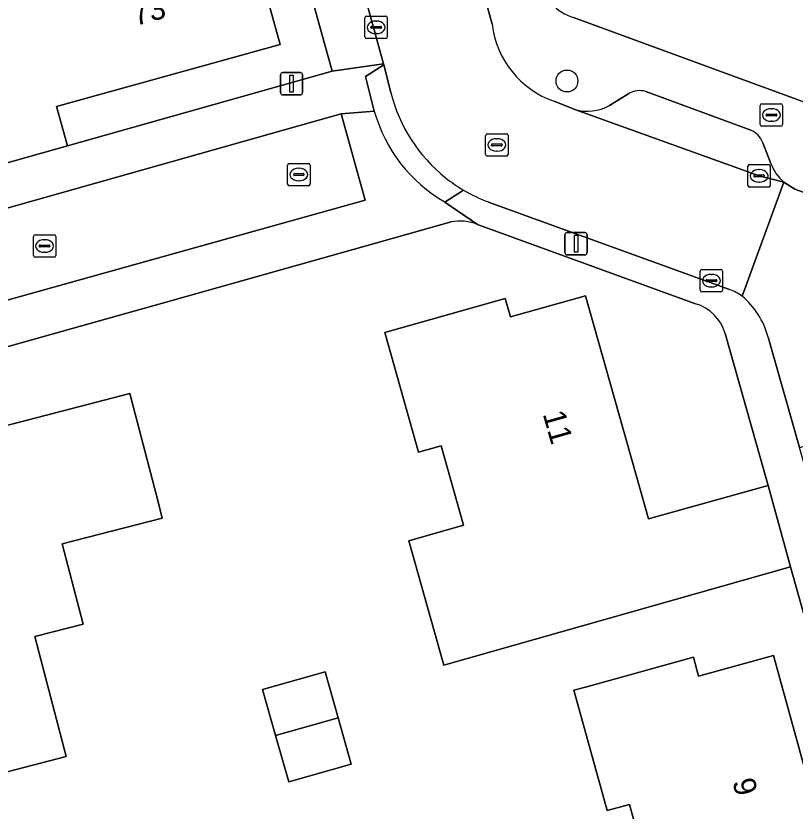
# Model space of a CAD drawing. Extents: x 159626 to 160723, y 388173 to 389416.
# Drawn here: x 159874.74 to 159909.58, y 388434.8 to 388470.35 of the extents above; entities that cross this region are included whole.
import ezdxf

# ---------------------------------------------------------------- set-up
doc = ezdxf.new("R2010")
doc.units = 0
for name, color, linetype in [('IMGEO_Boom', 7, 'Continuous'), ('IMGEO_Brandkraan', 7, 'Continuous'), ('IMGEO_Erf', 7, 'Continuous'), ('IMGEO_Kolk', 7, 'Continuous'), ('IMGEO_Lichtmast', 7, 'Continuous'), ('IMGEO_Muur', 7, 'Continuous'), ('IMGEO_Pand', 7, 'Continuous'), ('IMGEO_Pand_nummerreeks', 7, 'Continuous'), ('IMGEO_Parkeervlak_open', 7, 'Continuous'), ('IMGEO_Rijbaan_lokaal_open', 7, 'Continuous'), ('IMGEO_Rioolput', 7, 'Continuous'), ('IMGEO_Voetpad_open', 7, 'Continuous')]:
    doc.layers.add(name, color=color, linetype=linetype)

msp = doc.modelspace()

# ---------------------------------------------------------------- linework, layer by layer
at = {"layer": 'IMGEO_Boom'}
msp.add_circle((159899.375, 388467.439), 0.489, dxfattribs=at)
at = {"layer": 'IMGEO_Brandkraan'}
for p, q in [((159908.017, 388465.491), (159908.017, 388466.343)), ((159908.092, 388466.417), (159908.944, 388466.417)), ((159909.018, 388466.343), (159909.018, 388465.491)), ((159908.319, 388465.96), (159908.717, 388465.96)), ((159908.505, 388466.197), (159908.53, 388466.197)), ((159908.276, 388465.911), (159908.276, 388465.923)), ((159908.714, 388465.874), (159908.316, 388465.874)), ((159908.528, 388465.637), (159908.503, 388465.637)), ((159908.76, 388465.923), (159908.76, 388465.911)), ((159908.944, 388465.417), (159908.092, 388465.417))]:
    msp.add_line(p, q, dxfattribs=at)
for points in [[(159908.017, 388465.491), (159908.017, 388466.343)], [(159908.092, 388466.417), (159908.944, 388466.417)], [(159909.018, 388466.343), (159909.018, 388465.491)], [(159908.944, 388465.417), (159908.092, 388465.417)]]:
    msp.add_lwpolyline(points, dxfattribs=at)
for centre, radius, start, end in [((159908.094, 388466.341), 0.0765, 91.552, 178.448), ((159908.094, 388466.341), 0.0765, 91.552, 178.448), ((159908.942, 388466.341), 0.0765, 1.552, 88.448), ((159908.942, 388466.341), 0.0765, 1.552, 88.448), ((159908.316, 388465.92), 0.0403, 85.8775, 175.7526), ((159908.721, 388465.922), 0.0386, 1.7309, 96.639), ((159908.313, 388465.91), 0.0366, 178.938, 274.7102), ((159908.717, 388465.917), 0.043, 264.8664, 352.4533), ((159908.094, 388465.493), 0.0765, 181.552, 268.448), ((159908.094, 388465.493), 0.0765, 181.552, 268.448), ((159908.942, 388465.493), 0.0765, 271.552, 358.448), ((159908.942, 388465.493), 0.0765, 271.552, 358.448)]:
    msp.add_arc(centre, radius, start, end, dxfattribs=at)
for centre, major_axis, ratio, start_param, end_param in [((159908.504, 388465.917), (-0.387, 0.002), 0.722429, 4.712389, 7.853982), ((159908.529, 388465.917), (-0.39, 0.002), 0.717154, 1.570796, 4.712389)]:
    msp.add_ellipse(centre, major_axis=major_axis, ratio=ratio, start_param=start_param, end_param=end_param, dxfattribs=at)
at = {"layer": 'IMGEO_Erf'}
for points in [[(159885.3, 388473.598), (159886.556, 388469.073), (159876.552, 388466.292), (159877.039, 388464.539), (159888.881, 388467.873), (159881.923, 388492.948)], [(159899.675, 388470.27), (159916.381, 388464.148)], [(159894.206, 388461.135), (159890.882, 388460.201), (159881.289, 388457.505), (159876.398, 388456.13), (159863.681, 388452.556)], [(159905.122, 388457.479), (159895.375, 388461.024)], [(159913.167, 388432.19), (159909.376, 388445.721), (159893.875, 388441.33), (159892.302, 388446.881), (159894.755, 388447.576), (159893.746, 388451.135), (159892.745, 388450.851), (159891.232, 388456.19), (159896.619, 388457.716), (159896.853, 388456.888), (159900.201, 388457.836), (159903.024, 388447.871), (159908.374, 388449.351), (159908.031, 388450.561), (159906.444, 388456.156)], [(159862.717, 388449.025), (159879.836, 388453.469), (159881.094, 388448.63), (159881.283, 388447.902), (159876.811, 388446.741), (159877.74, 388443.164), (159875.591, 388442.607), (159876.985, 388437.244), (159872.849, 388436.17)], [(159906.152, 388420.672), (159903.694, 388419.993), (159902.314, 388424.985), (159902.193, 388425.421), (159899.958, 388424.803), (159895.81, 388423.656), (159895.597, 388424.426), (159899.745, 388425.573), (159898.994, 388428.286), (159901.229, 388428.903), (159900.693, 388430.838), (159903.16, 388431.519), (159902.169, 388435.099), (159901.173, 388434.822), (159899.684, 388440.203), (159900.207, 388440.348), (159905.026, 388441.68), (159905.258, 388440.837), (159908.605, 388441.762), (159911.387, 388431.698)]]:
    msp.add_lwpolyline(points, dxfattribs=at)
msp.add_lwpolyline([(159886.936, 388436.106), (159886.35, 388438.174), (159885.764, 388440.24), (159888.559, 388441.032), (159889.145, 388438.966), (159889.731, 388436.898)], close=True, dxfattribs=at)
for centre, radius, start, end in [((159900.306, 388472.34), 2.164, 191.6725, 253.0424), ((159894.605, 388459.125), 2.049, 67.9247, 101.227), ((159904.579, 388455.615), 1.941, 16.1832, 73.7735)]:
    msp.add_arc(centre, radius, start, end, dxfattribs=at)
at = {"layer": 'IMGEO_Kolk'}
for p, q in [((159890.344, 388469.409), (159890.344, 388470.261)), ((159890.419, 388470.335), (159891.271, 388470.335)), ((159891.345, 388470.261), (159891.345, 388469.409)), ((159890.646, 388469.878), (159891.044, 388469.878)), ((159890.832, 388470.115), (159890.857, 388470.115)), ((159890.603, 388469.829), (159890.603, 388469.841)), ((159891.041, 388469.792), (159890.643, 388469.792)), ((159890.855, 388469.555), (159890.83, 388469.555)), ((159891.087, 388469.841), (159891.087, 388469.829)), ((159891.271, 388469.335), (159890.419, 388469.335)), ((159886.887, 388462.83), (159886.887, 388463.682)), ((159886.962, 388463.756), (159887.814, 388463.756)), ((159887.375, 388463.536), (159887.4, 388463.536)), ((159887.888, 388463.682), (159887.888, 388462.83)), ((159907.467, 388462.771), (159907.467, 388463.623)), ((159907.542, 388463.697), (159908.394, 388463.697)), ((159907.955, 388463.477), (159907.98, 388463.477)), ((159908.468, 388463.623), (159908.468, 388462.771)), ((159887.146, 388463.25), (159887.146, 388463.262)), ((159887.584, 388463.213), (159887.186, 388463.213)), ((159887.189, 388463.299), (159887.587, 388463.299)), ((159887.63, 388463.262), (159887.63, 388463.25)), ((159907.726, 388463.191), (159907.726, 388463.203)), ((159908.164, 388463.154), (159907.766, 388463.154)), ((159907.769, 388463.24), (159908.167, 388463.24)), ((159908.21, 388463.203), (159908.21, 388463.191)), ((159887.398, 388462.976), (159887.373, 388462.976)), ((159907.978, 388462.917), (159907.953, 388462.917)), ((159887.814, 388462.756), (159886.962, 388462.756)), ((159908.394, 388462.697), (159907.542, 388462.697)), ((159875.519, 388459.635), (159875.519, 388460.487)), ((159875.594, 388460.561), (159876.446, 388460.561)), ((159876.007, 388460.341), (159876.032, 388460.341)), ((159876.52, 388460.487), (159876.52, 388459.635)), ((159875.778, 388460.055), (159875.778, 388460.067)), ((159876.216, 388460.018), (159875.818, 388460.018)), ((159875.821, 388460.104), (159876.219, 388460.104)), ((159876.262, 388460.067), (159876.262, 388460.055)), ((159876.446, 388459.561), (159875.594, 388459.561)), ((159876.03, 388459.781), (159876.005, 388459.781)), ((159905.333, 388458.086), (159905.333, 388458.938)), ((159905.408, 388459.012), (159906.26, 388459.012)), ((159906.334, 388458.938), (159906.334, 388458.086)), ((159905.592, 388458.506), (159905.592, 388458.518)), ((159905.635, 388458.555), (159906.033, 388458.555)), ((159905.821, 388458.792), (159905.846, 388458.792)), ((159906.076, 388458.518), (159906.076, 388458.506)), ((159906.03, 388458.469), (159905.632, 388458.469)), ((159905.844, 388458.232), (159905.819, 388458.232)), ((159906.26, 388458.012), (159905.408, 388458.012))]:
    msp.add_line(p, q, dxfattribs=at)
for points in [[(159890.344, 388469.409), (159890.344, 388470.261)], [(159890.419, 388470.335), (159891.271, 388470.335)], [(159891.345, 388470.261), (159891.345, 388469.409)], [(159891.271, 388469.335), (159890.419, 388469.335)], [(159886.887, 388462.83), (159886.887, 388463.682)], [(159886.962, 388463.756), (159887.814, 388463.756)], [(159887.888, 388463.682), (159887.888, 388462.83)], [(159907.467, 388462.771), (159907.467, 388463.623)], [(159907.542, 388463.697), (159908.394, 388463.697)], [(159908.468, 388463.623), (159908.468, 388462.771)], [(159887.814, 388462.756), (159886.962, 388462.756)], [(159908.394, 388462.697), (159907.542, 388462.697)], [(159875.519, 388459.635), (159875.519, 388460.487)], [(159875.594, 388460.561), (159876.446, 388460.561)], [(159876.52, 388460.487), (159876.52, 388459.635)], [(159876.446, 388459.561), (159875.594, 388459.561)], [(159905.333, 388458.086), (159905.333, 388458.938)], [(159905.408, 388459.012), (159906.26, 388459.012)], [(159906.334, 388458.938), (159906.334, 388458.086)], [(159906.26, 388458.012), (159905.408, 388458.012)]]:
    msp.add_lwpolyline(points, dxfattribs=at)
for centre, radius, start, end in [((159890.421, 388470.259), 0.0765, 91.552, 178.448), ((159890.421, 388470.259), 0.0765, 91.552, 178.448), ((159891.269, 388470.259), 0.0765, 1.552, 88.448), ((159891.269, 388470.259), 0.0765, 1.552, 88.448), ((159890.643, 388469.838), 0.0403, 85.8775, 175.7526), ((159891.048, 388469.84), 0.0386, 1.7309, 96.639), ((159890.64, 388469.828), 0.0366, 178.938, 274.7102), ((159891.044, 388469.835), 0.043, 264.8664, 352.4533), ((159890.421, 388469.411), 0.0765, 181.552, 268.448), ((159890.421, 388469.411), 0.0765, 181.552, 268.448), ((159891.269, 388469.411), 0.0765, 271.552, 358.448), ((159891.269, 388469.411), 0.0765, 271.552, 358.448), ((159886.964, 388463.68), 0.0765, 91.552, 178.448), ((159886.964, 388463.68), 0.0765, 91.552, 178.448), ((159887.812, 388463.68), 0.0765, 1.552, 88.448), ((159887.812, 388463.68), 0.0765, 1.552, 88.448), ((159907.544, 388463.621), 0.0765, 91.552, 178.448), ((159907.544, 388463.621), 0.0765, 91.552, 178.448), ((159908.392, 388463.621), 0.0765, 1.552, 88.448), ((159908.392, 388463.621), 0.0765, 1.552, 88.448), ((159887.186, 388463.259), 0.0403, 85.8775, 175.7526), ((159887.183, 388463.249), 0.0366, 178.938, 274.7102), ((159887.587, 388463.256), 0.043, 264.8664, 352.4533), ((159887.591, 388463.261), 0.0386, 1.7309, 96.639), ((159907.766, 388463.2), 0.0403, 85.8775, 175.7526), ((159907.763, 388463.19), 0.0366, 178.938, 274.7102), ((159908.167, 388463.197), 0.043, 264.8664, 352.4533), ((159908.171, 388463.202), 0.0386, 1.7309, 96.639), ((159886.964, 388462.832), 0.0765, 181.552, 268.448), ((159886.964, 388462.832), 0.0765, 181.552, 268.448), ((159887.812, 388462.832), 0.0765, 271.552, 358.448), ((159887.812, 388462.832), 0.0765, 271.552, 358.448), ((159907.544, 388462.773), 0.0765, 181.552, 268.448), ((159907.544, 388462.773), 0.0765, 181.552, 268.448), ((159908.392, 388462.773), 0.0765, 271.552, 358.448), ((159908.392, 388462.773), 0.0765, 271.552, 358.448), ((159875.596, 388460.485), 0.0765, 91.552, 178.448), ((159875.596, 388460.485), 0.0765, 91.552, 178.448), ((159876.444, 388460.485), 0.0765, 1.552, 88.448), ((159876.444, 388460.485), 0.0765, 1.552, 88.448), ((159875.818, 388460.064), 0.0403, 85.8775, 175.7526), ((159875.815, 388460.054), 0.0366, 178.938, 274.7102), ((159876.219, 388460.061), 0.043, 264.8664, 352.4533), ((159876.223, 388460.066), 0.0386, 1.7309, 96.639), ((159875.596, 388459.637), 0.0765, 181.552, 268.448), ((159875.596, 388459.637), 0.0765, 181.552, 268.448), ((159876.444, 388459.637), 0.0765, 271.552, 358.448), ((159876.444, 388459.637), 0.0765, 271.552, 358.448), ((159905.41, 388458.936), 0.0765, 91.552, 178.448), ((159905.41, 388458.936), 0.0765, 91.552, 178.448), ((159906.258, 388458.936), 0.0765, 1.552, 88.448), ((159906.258, 388458.936), 0.0765, 1.552, 88.448), ((159905.632, 388458.515), 0.0403, 85.8775, 175.7526), ((159905.629, 388458.505), 0.0366, 178.938, 274.7102), ((159906.033, 388458.512), 0.043, 264.8664, 352.4533), ((159906.037, 388458.517), 0.0386, 1.7309, 96.639), ((159905.41, 388458.088), 0.0765, 181.552, 268.448), ((159905.41, 388458.088), 0.0765, 181.552, 268.448), ((159906.258, 388458.088), 0.0765, 271.552, 358.448), ((159906.258, 388458.088), 0.0765, 271.552, 358.448)]:
    msp.add_arc(centre, radius, start, end, dxfattribs=at)
for centre, major_axis, ratio, start_param, end_param in [((159890.831, 388469.835), (-0.387, 0.002), 0.722429, 4.712389, 7.853982), ((159890.856, 388469.835), (-0.39, 0.002), 0.717154, 1.570796, 4.712389), ((159887.374, 388463.256), (-0.387, 0.002), 0.722429, 4.712389, 7.853982), ((159887.399, 388463.256), (-0.39, 0.002), 0.717154, 1.570796, 4.712389), ((159907.954, 388463.197), (-0.387, 0.002), 0.722429, 4.712389, 7.853982), ((159907.979, 388463.197), (-0.39, 0.002), 0.717154, 1.570796, 4.712389), ((159876.006, 388460.061), (-0.387, 0.002), 0.722429, 4.712389, 7.853982), ((159876.031, 388460.061), (-0.39, 0.002), 0.717154, 1.570796, 4.712389), ((159905.82, 388458.512), (-0.387, 0.002), 0.722429, 4.712389, 7.853982), ((159905.845, 388458.512), (-0.39, 0.002), 0.717154, 1.570796, 4.712389)]:
    msp.add_ellipse(centre, major_axis=major_axis, ratio=ratio, start_param=start_param, end_param=end_param, dxfattribs=at)
at = {"layer": 'IMGEO_Lichtmast'}
for p, q in [((159886.669, 388467.816), (159887.459, 388467.816)), ((159887.459, 388467.816), (159886.669, 388467.816)), ((159886.569, 388466.916), (159886.569, 388467.716)), ((159886.569, 388467.716), (159886.569, 388466.916)), ((159887.559, 388467.716), (159887.559, 388466.916)), ((159887.559, 388466.916), (159887.559, 388467.716)), ((159887.459, 388466.816), (159886.669, 388466.816)), ((159886.669, 388466.816), (159887.459, 388466.816)), ((159899.387, 388460.664), (159900.177, 388460.664)), ((159900.177, 388460.664), (159899.387, 388460.664)), ((159899.287, 388459.764), (159899.287, 388460.564)), ((159899.287, 388460.564), (159899.287, 388459.764)), ((159900.277, 388460.564), (159900.277, 388459.764)), ((159900.277, 388459.764), (159900.277, 388460.564)), ((159900.177, 388459.664), (159899.387, 388459.664)), ((159899.387, 388459.664), (159900.177, 388459.664))]:
    msp.add_line(p, q, dxfattribs=at)
for points in [[(159886.989, 388467.691), (159887.139, 388467.691), (159887.139, 388466.941), (159886.989, 388466.941), (159886.989, 388467.691)], [(159899.707, 388460.539), (159899.857, 388460.539), (159899.857, 388459.789), (159899.707, 388459.789), (159899.707, 388460.539)]]:
    msp.add_lwpolyline(points, dxfattribs=at)
for centre, start, end in [((159886.669, 388467.716), 90, 180), ((159886.669, 388467.716), 90, 180), ((159887.459, 388467.716), 0, 90), ((159887.459, 388467.716), 360, 90), ((159886.669, 388466.916), 180, 270), ((159886.669, 388466.916), 180, 270), ((159887.459, 388466.916), 270, 0), ((159887.459, 388466.916), 270, 0), ((159899.387, 388460.564), 90, 180), ((159899.387, 388460.564), 90, 180), ((159900.177, 388460.564), 0, 90), ((159900.177, 388460.564), 360, 90), ((159899.387, 388459.764), 180, 270), ((159899.387, 388459.764), 180, 270), ((159900.177, 388459.764), 270, 0), ((159900.177, 388459.764), 270, 0)]:
    msp.add_arc(centre, 0.1, start, end, dxfattribs=at)
at = {"layer": 'IMGEO_Muur'}
msp.add_lwpolyline([(159876.398, 388456.13), (159881.289, 388457.505)], dxfattribs=at)
at = {"layer": 'IMGEO_Pand'}
for points in [[(159870.052, 388475.377), (159873.439, 388463.52), (159877.039, 388464.539), (159876.552, 388466.292), (159886.556, 388469.073), (159885.3, 388473.598), (159886.138, 388473.831), (159884.99, 388477.962), (159879.657, 388476.48), (159879.933, 388475.489), (159876.343, 388474.49), (159875.663, 388476.937), (159870.846, 388475.598)], [(159908.374, 388449.351), (159903.024, 388447.871), (159900.201, 388457.836), (159896.853, 388456.888), (159896.619, 388457.716), (159891.232, 388456.19), (159892.745, 388450.851), (159893.746, 388451.135), (159894.755, 388447.576), (159892.302, 388446.881), (159893.875, 388441.33), (159909.376, 388445.721)], [(159863.708, 388445.396), (159865.486, 388445.857), (159868.091, 388435.822), (159872.633, 388437.002), (159872.849, 388436.17), (159876.985, 388437.244), (159875.591, 388442.607), (159877.74, 388443.164), (159876.811, 388446.741), (159881.283, 388447.902), (159881.094, 388448.63), (159879.836, 388453.469), (159862.717, 388449.025)], [(159908.605, 388441.762), (159905.258, 388440.837), (159905.026, 388441.68), (159900.207, 388440.348), (159899.684, 388440.203), (159901.173, 388434.822), (159902.169, 388435.099), (159903.16, 388431.519), (159900.693, 388430.838), (159901.229, 388428.903), (159898.994, 388428.286), (159899.745, 388425.573), (159899.958, 388424.803), (159902.193, 388425.421), (159902.314, 388424.985), (159914.24, 388428.359), (159913.167, 388432.19), (159911.387, 388431.698)], [(159886.35, 388438.174), (159889.145, 388438.966), (159888.559, 388441.032), (159885.764, 388440.24)], [(159889.145, 388438.966), (159886.35, 388438.174), (159886.936, 388436.106), (159889.731, 388436.898)]]:
    msp.add_lwpolyline(points, close=True, dxfattribs=at)
at = {"layer": 'IMGEO_Parkeervlak_open'}
for points in [[(159902.136, 388466.873), (159901.278, 388466.338)], [(159907.591, 388465.244), (159902.901, 388466.967)], [(159899.727, 388466.17), (159907.967, 388463.197), (159909.074, 388462.915)], [(159908.494, 388463.742), (159908.135, 388464.674)]]:
    msp.add_lwpolyline(points, dxfattribs=at)
for centre, radius, start, end in [((159902.626, 388466.045), 0.962, 73.3903, 120.62), ((159900.299, 388468.13), 2.042, 253.7212, 298.6428), ((159907.169, 388464.297), 1.036, 21.3228, 66.0032), ((159910.402, 388464.463), 2.039, 200.7039, 229.3824)]:
    msp.add_arc(centre, radius, start, end, dxfattribs=at)
at = {"layer": 'IMGEO_Rijbaan_lokaal_open'}
for points in [[(159896.031, 388469.976), (159895.725, 388471.119), (159888.9, 388495.554)], [(159883.978, 388494.409), (159885.035, 388490.563), (159886.052, 388486.862), (159891.179, 388468.207), (159891.191, 388468.159), (159891.502, 388466.929)], [(159891.191, 388468.159), (159890.362, 388467.635), (159890.763, 388466.088)], [(159891.502, 388466.929), (159891.191, 388468.159)], [(159907.206, 388457.826), (159909.074, 388462.915), (159907.967, 388463.197), (159899.727, 388466.17), (159898.797, 388466.531)], [(159917.172, 388460.006), (159916.527, 388460.133), (159915.949, 388460.312), (159909.569, 388462.607), (159909.074, 388462.915), (159907.206, 388457.826)], [(159893.915, 388462.028), (159894.756, 388462.56)], [(159895.869, 388462.028), (159906.649, 388458.115)], [(159908.372, 388455.99), (159909.775, 388451.053), (159913.858, 388452.179), (159913.457, 388453.607), (159913.366, 388454.001)]]:
    msp.add_lwpolyline(points, dxfattribs=at)
msp.add_lwpolyline([(159871.183, 388409.697), (159858.976, 388453.345), (159890.351, 388462.109), (159889.278, 388465.962), (159854.007, 388456.02), (159867.243, 388408.503)], close=True, dxfattribs=at)
for centre, radius, start, end in [((159900.182, 388470.476), 4.181, 186.8649, 250.6573), ((159898.371, 388468.634), 7.078, 193.9403, 231.2794), ((159898.371, 388468.634), 7.078, 193.9403, 231.2794), ((159897.317, 388467.923), 6.806, 195.6385, 240.0097), ((159898.63, 388469.133), 7.63, 232.1028, 239.4813), ((159898.63, 388469.133), 7.63, 232.1028, 239.4813), ((159898.389, 388468.731), 7.161, 239.5116, 249.3939), ((159905.649, 388455.506), 2.794, 56.1296, 69.0252), ((159904.797, 388455.008), 3.707, 15.3604, 49.4769)]:
    msp.add_arc(centre, radius, start, end, dxfattribs=at)
at = {"layer": 'IMGEO_Rioolput'}
for p, q in [((159895.741, 388464.153), (159895.741, 388465.005)), ((159895.816, 388465.079), (159896.668, 388465.079)), ((159896.742, 388465.005), (159896.742, 388464.153)), ((159896, 388464.573), (159896, 388464.585)), ((159896.438, 388464.536), (159896.04, 388464.536)), ((159896.043, 388464.622), (159896.441, 388464.622)), ((159896.229, 388464.859), (159896.254, 388464.859)), ((159896.484, 388464.585), (159896.484, 388464.573)), ((159896.252, 388464.299), (159896.227, 388464.299)), ((159896.668, 388464.079), (159895.816, 388464.079))]:
    msp.add_line(p, q, dxfattribs=at)
for points in [[(159895.741, 388464.153), (159895.741, 388465.005)], [(159895.816, 388465.079), (159896.668, 388465.079)], [(159896.742, 388465.005), (159896.742, 388464.153)], [(159896.668, 388464.079), (159895.816, 388464.079)]]:
    msp.add_lwpolyline(points, dxfattribs=at)
for centre, radius, start, end in [((159895.818, 388465.003), 0.0765, 91.552, 178.448), ((159895.818, 388465.003), 0.0765, 91.552, 178.448), ((159896.666, 388465.003), 0.0765, 1.552, 88.448), ((159896.666, 388465.003), 0.0765, 1.552, 88.448), ((159896.04, 388464.582), 0.0403, 85.8775, 175.7526), ((159896.037, 388464.572), 0.0366, 178.938, 274.7102), ((159896.441, 388464.579), 0.043, 264.8664, 352.4533), ((159896.445, 388464.584), 0.0386, 1.7309, 96.639), ((159895.818, 388464.155), 0.0765, 181.552, 268.448), ((159895.818, 388464.155), 0.0765, 181.552, 268.448), ((159896.666, 388464.155), 0.0765, 271.552, 358.448), ((159896.666, 388464.155), 0.0765, 271.552, 358.448)]:
    msp.add_arc(centre, radius, start, end, dxfattribs=at)
for centre, major_axis, ratio, start_param, end_param in [((159896.228, 388464.579), (-0.387, 0.002), 0.722429, 4.712389, 7.853982), ((159896.253, 388464.579), (-0.39, 0.002), 0.717154, 1.570796, 4.712389)]:
    msp.add_ellipse(centre, major_axis=major_axis, ratio=ratio, start_param=start_param, end_param=end_param, dxfattribs=at)
at = {"layer": 'IMGEO_Voetpad_open'}
for points in [[(159880.578, 388500), (159880.757, 388498.822), (159881.416, 388494.916), (159881.641, 388493.992), (159881.923, 388492.948), (159888.881, 388467.873), (159891.179, 388468.207), (159886.052, 388486.862), (159885.577, 388486.741), (159884.562, 388490.425), (159885.035, 388490.563), (159883.978, 388494.409)], [(159898.187, 388471.902), (159895.725, 388471.119), (159896.031, 388469.976)], [(159916.381, 388464.148), (159899.675, 388470.27)], [(159854.007, 388456.02), (159889.278, 388465.962), (159890.763, 388466.088), (159890.362, 388467.635), (159891.191, 388468.159), (159891.179, 388468.207), (159888.881, 388467.873), (159877.039, 388464.539), (159873.439, 388463.52)], [(159901.278, 388466.338), (159902.136, 388466.873)], [(159902.901, 388466.967), (159907.591, 388465.244)], [(159898.797, 388466.531), (159899.727, 388466.17)], [(159890.763, 388466.088), (159889.278, 388465.962), (159890.351, 388462.109), (159858.976, 388453.345), (159871.183, 388409.697), (159871.974, 388406.867), (159883.064, 388367.211), (159868.371, 388363.142), (159877.583, 388329.947), (159898.714, 388335.876), (159901.439, 388336.64), (159939.056, 388347.194), (159938.495, 388349.196), (159935.001, 388348.184)], [(159908.135, 388464.674), (159908.494, 388463.742)], [(159909.074, 388462.915), (159909.569, 388462.607), (159915.949, 388460.312), (159916.527, 388460.133), (159917.172, 388460.006)], [(159894.756, 388462.56), (159893.915, 388462.028), (159895.375, 388461.024), (159905.122, 388457.479)], [(159895.375, 388461.024), (159893.915, 388462.028)], [(159906.649, 388458.115), (159895.869, 388462.028)], [(159863.681, 388452.556), (159876.398, 388456.13), (159881.289, 388457.505), (159890.882, 388460.201), (159894.206, 388461.135)], [(159906.444, 388456.156), (159908.031, 388450.561), (159908.374, 388449.351), (159909.376, 388445.721), (159913.167, 388432.19), (159914.24, 388428.359), (159915.114, 388425.237), (159922.161, 388400.207), (159923.198, 388396.487), (159924.091, 388393.285), (159927.612, 388380.783), (159928.443, 388377.878), (159936.099, 388350.445)], [(159922.879, 388404.913), (159922.159, 388407.484), (159909.775, 388451.053), (159908.372, 388455.99)]]:
    msp.add_lwpolyline(points, dxfattribs=at)
for centre, radius, start, end in [((159900.306, 388472.34), 2.164, 191.6725, 253.0424), ((159900.182, 388470.476), 4.181, 186.8649, 250.6573), ((159902.626, 388466.045), 0.962, 73.3903, 120.62), ((159900.299, 388468.13), 2.042, 253.7212, 298.6428), ((159897.317, 388467.923), 6.806, 195.6385, 240.0097), ((159907.169, 388464.297), 1.036, 21.3228, 66.0032), ((159910.402, 388464.463), 2.039, 200.7039, 229.3824), ((159898.389, 388468.731), 7.161, 239.5116, 249.3939), ((159894.605, 388459.125), 2.049, 67.9247, 101.227), ((159905.649, 388455.506), 2.794, 56.1296, 69.0252), ((159904.797, 388455.008), 3.707, 15.3604, 49.4769), ((159904.579, 388455.615), 1.941, 16.1832, 73.7735)]:
    msp.add_arc(centre, radius, start, end, dxfattribs=at)

# ---------------------------------------------------------------- texts
at = {"layer": 'IMGEO_Pand_nummerreeks'}
for s, rotation, p in [('73', 15.5353, (159880.083, 388469.889)), ('11', 285.817, (159898.287, 388452.557)), ('9', 285.4525, (159906.761, 388436.121))]:
    msp.add_text(s, height=1, rotation=rotation, dxfattribs=at).set_placement(p)

doc.saveas('drawing.dxf')
